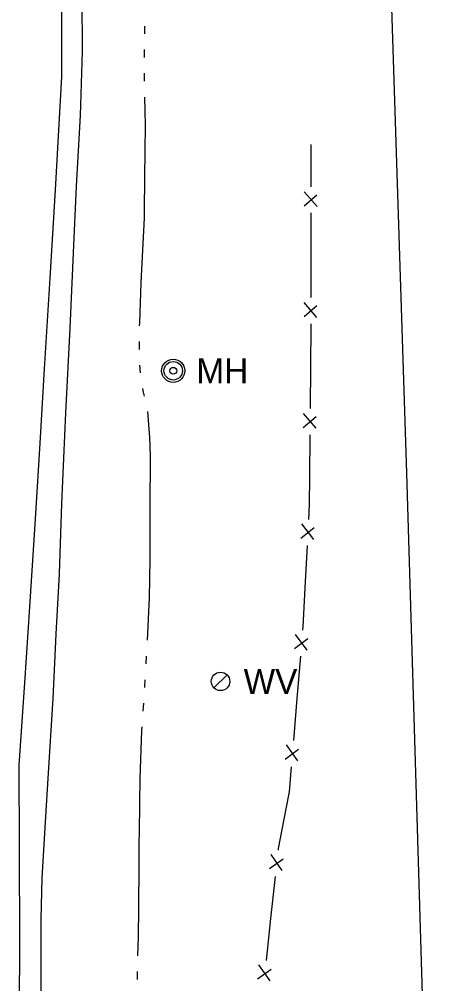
# Model space of a CAD drawing. Extents: x 589250 to 1188077, y 162953 to 363065.
# Drawn here: x 594772.1 to 594871.1, y 183821.5 to 184053.5 of the extents above; entities that cross this region are included whole.
import ezdxf

# ---------------------------------------------------------------- set-up
doc = ezdxf.new("R2010")
doc.units = 0
for name, color, linetype in [('E_FEN_P', 7, 'Continuous'), ('E_MAP_Limits', 7, 'Continuous'), ('E_RDWY', 7, 'Continuous'), ('E_RDWY_Gravel', 7, 'Continuous'), ('E_UTL_SAN', 7, 'Continuous'), ('E_UTL_W', 7, 'Continuous'), ('E_WTR_FlowLine', 7, 'Continuous')]:
    doc.layers.add(name, color=color, linetype=linetype)

msp = doc.modelspace()

# ---------------------------------------------------------------- linework, layer by layer
at = {"layer": 'E_FEN_P'}
for p, q in [((594842.34, 184013.2), (594842.35, 184023.38)), ((594843.76, 184008.46), (594840.67, 184012.01)), ((594840.67, 184008.62), (594843.7, 184011.29)), ((594842.31, 183996.7), (594842.33, 184006.89)), ((594842.3, 183986.52), (594842.31, 183996.7)), ((594843.71, 183981.78), (594840.63, 183985.33)), ((594840.63, 183981.95), (594843.66, 183984.61)), ((594842.28, 183979.58), (594842.29, 183980.21)), ((594842.21, 183970.03), (594842.28, 183979.58)), ((594842.13, 183959.84), (594842.21, 183970.03)), ((594840.43, 183955.28), (594843.48, 183957.92)), ((594843.52, 183955.09), (594840.46, 183958.66)), ((594842, 183943.35), (594842.08, 183953.54)), ((594841.95, 183936.83), (594842, 183943.35)), ((594841.76, 183933.17), (594841.95, 183936.83)), ((594842.93, 183928.36), (594840.04, 183932.07)), ((594839.86, 183928.69), (594843.02, 183931.19)), ((594840.89, 183916.7), (594841.43, 183926.87)), ((594840.4, 183907.31), (594840.89, 183916.7)), ((594840.33, 183906.53), (594840.4, 183907.31)), ((594838.29, 183902.11), (594841.53, 183904.52)), ((594841.36, 183901.69), (594838.58, 183905.48)), ((594838.96, 183890.1), (594839.81, 183900.25)), ((594838.11, 183879.95), (594838.96, 183890.1)), ((594836.07, 183875.52), (594839.31, 183877.93)), ((594839.13, 183875.11), (594836.35, 183878.9)), ((594837.07, 183867.62), (594837.58, 183873.66)), ((594836.31, 183863.57), (594837.07, 183867.62)), ((594834.49, 183854), (594836.31, 183863.57)), ((594835.35, 183848.69), (594832.66, 183852.55)), ((594834.45, 183853.56), (594834.49, 183854)), ((594832.3, 183849.19), (594835.59, 183851.51)), ((594832.65, 183837.16), (594833.76, 183847.29)), ((594831.55, 183827.04), (594832.65, 183837.16)), ((594829.4, 183822.67), (594832.69, 183824.99)), ((594832.45, 183822.17), (594829.76, 183826.03))]:
    msp.add_line(p, q, dxfattribs=at)
at = {"layer": 'E_MAP_Limits'}
for p, q in [((594860.46, 184092.3), (594865.21, 183944.33)), ((594865.21, 183944.33), (594871.06, 183751.03))]:
    msp.add_line(p, q, dxfattribs=at)
at = {"layer": 'E_RDWY'}
for p, q in [((594782.33, 184039.66), (594782.38, 184057.24)), ((594781.66, 184026.85), (594782.33, 184039.66)), ((594780.87, 184012.46), (594781.66, 184026.85)), ((594779.54, 183991.22), (594780.87, 184012.46)), ((594778.22, 183969.38), (594779.54, 183991.22)), ((594777.16, 183951.48), (594778.22, 183969.38)), ((594776.13, 183934.48), (594777.16, 183951.48)), ((594774.71, 183912.17), (594776.13, 183934.48)), ((594773.46, 183893.88), (594774.71, 183912.17)), ((594772.14, 183874.06), (594773.46, 183893.88)), ((594772.19, 183854.3), (594772.14, 183874.06)), ((594772.26, 183830.82), (594772.19, 183854.3)), ((594772.2, 183810.52), (594772.26, 183830.82))]:
    msp.add_line(p, q, dxfattribs=at)
at = {"layer": 'E_RDWY_Gravel'}
for p, q in [((594787.35, 184045.7), (594787.28, 184062.11)), ((594786.88, 184030.32), (594787.35, 184045.7)), ((594785.86, 184013.32), (594786.88, 184030.32)), ((594785.18, 183997.3), (594785.86, 184013.32)), ((594784.35, 183979.21), (594785.18, 183997.3)), ((594783.36, 183958.77), (594784.35, 183979.21)), ((594782.38, 183936.97), (594783.36, 183958.77)), ((594781.77, 183920.07), (594782.38, 183936.97)), ((594781.03, 183905.56), (594781.77, 183920.07)), ((594780.28, 183890.11), (594781.03, 183905.56)), ((594779.28, 183873.52), (594780.28, 183890.11)), ((594778.36, 183859.08), (594779.28, 183873.52)), ((594777.63, 183846.84), (594778.36, 183859.08)), ((594777.41, 183837.01), (594777.63, 183846.84)), ((594777.42, 183824.84), (594777.41, 183837.01)), ((594777.42, 183813.83), (594777.42, 183824.84))]:
    msp.add_line(p, q, dxfattribs=at)
at = {"layer": 'E_UTL_SAN'}
for radius in [2.78, 2.22, 0.833]:
    msp.add_circle((594809.15, 183968.92), radius, dxfattribs=at)
at = {"layer": 'E_UTL_W'}
msp.add_lwpolyline([(594818.95, 183892.62), (594822.09, 183895.76)], dxfattribs=at)
msp.add_circle((594820.52, 183894.19), 2.22, dxfattribs=at)
at = {"layer": 'E_WTR_FlowLine'}
for p, q in [((594802.23, 184051.87), (594802.23, 184051.74)), ((594802.23, 184051.74), (594802.22, 184049.98)), ((594802.19, 184046.18), (594802.17, 184044.28)), ((594802.14, 184040.49), (594802.14, 184039.31)), ((594802.14, 184039.31), (594802.15, 184038.59)), ((594802.25, 184034.79), (594802.42, 184027.99)), ((594802.42, 184027.99), (594802.25, 184015.51)), ((594802.25, 184015.51), (594802.17, 184007.27)), ((594802.16, 184005.72), (594801.33, 183990.15)), ((594802.17, 184007.27), (594802.16, 184005.72)), ((594801.33, 183990.15), (594801.01, 183980.49)), ((594801.01, 183980.49), (594801, 183979.77)), ((594800.96, 183975.98), (594800.94, 183974.08)), ((594801.03, 183970.29), (594801.23, 183968.4)), ((594801.76, 183964.64), (594801.9, 183963.78)), ((594801.9, 183963.78), (594802.2, 183962.8)), ((594802.98, 183959.11), (594803.43, 183952.84)), ((594803.43, 183952.84), (594803.64, 183948.48)), ((594803.64, 183948.48), (594803.54, 183935.54)), ((594803.54, 183935.54), (594803.53, 183931.6)), ((594803.53, 183931.6), (594803.51, 183923.5)), ((594803.51, 183923.5), (594803.4, 183914.33)), ((594803.4, 183914.33), (594802.85, 183904.09)), ((594802.64, 183900.3), (594802.54, 183898.41)), ((594802.33, 183894.61), (594802.24, 183892.98)), ((594802.24, 183892.98), (594802.23, 183892.72)), ((594801.97, 183888.93), (594801.84, 183887.04)), ((594801.59, 183883.25), (594801.53, 183882.35)), ((594801.53, 183882.35), (594801.13, 183870.81)), ((594801.13, 183870.81), (594801.04, 183865.06)), ((594801.04, 183865.06), (594800.93, 183857.53)), ((594800.93, 183857.53), (594800.91, 183855.73)), ((594800.91, 183855.73), (594800.86, 183849.91)), ((594800.86, 183849.91), (594800.77, 183839.69)), ((594800.77, 183839.69), (594800.69, 183832.75)), ((594800.69, 183832.75), (594800.58, 183828.21)), ((594800.51, 183824.41), (594800.49, 183822.51))]:
    msp.add_line(p, q, dxfattribs=at)

# ---------------------------------------------------------------- texts
at = {"layer": 'E_UTL_SAN'}
msp.add_text('MH', height=6, dxfattribs=at).set_placement((594814.71, 183965.92))
at = {"layer": 'E_UTL_W'}
msp.add_text('WV', height=6, dxfattribs=at).set_placement((594826.08, 183891.19))

doc.saveas('drawing.dxf')
